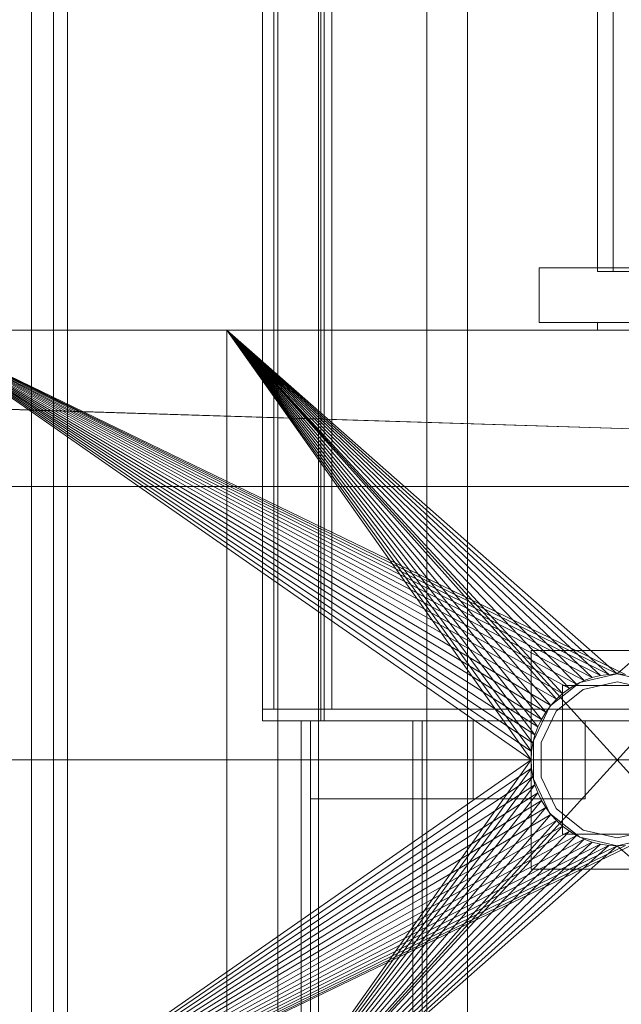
# Model space of a CAD drawing. Header units: millimetres. Extents: x -3490 to 61924, y -72580 to 6847.
# Tile 558 of 656: x 23897 to 24051, y -18383 to -18130. Entities that reach past the tile are written whole.
import ezdxf

# ---------------------------------------------------------------- set-up
doc = ezdxf.new("R2010")
doc.units = ezdxf.units.MM
doc.layers.add('superior_briquetadora', color=7, linetype='Continuous', lineweight=0)
doc.layers.add('superior_C02', color=7, linetype='Continuous', lineweight=0)

msp = doc.modelspace()

# ---------------------------------------------------------------- linework, layer by layer
at = {"layer": 'superior_briquetadora'}
for p, q in [((23900.067, -19330), (23900.067, -17660)), ((23900.067, -18490), (23900.067, -17660)), ((23900.067, -18210), (23900.067, -17790)), ((24045.067, -17805), (24045.067, -18195)), ((24049.067, -17805), (24049.067, -18195)), ((24045.067, -17816), (24045.067, -18194)), ((24030.067, -18208), (24030.067, -18194)), ((24110.067, -18194), (24030.067, -18194)), ((24047.543, -18194), (24045.067, -18194)), ((24049.067, -18195), (24045.067, -18195)), ((24045.067, -18195), (24135.067, -18195)), ((24054.48, -18194), (24047.543, -18194)), ((24139.067, -18195), (24049.067, -18195)), ((23750.067, -18210), (23900.067, -18210)), ((23750.067, -18210), (24150.067, -18210)), ((23870.067, -18210), (23950.067, -18210)), ((23870.067, -18210), (24150.067, -18210)), ((23870.067, -18210), (24350.067, -18210)), ((23870.067, -18210), (24028.067, -18320)), ((24028.173, -18317.844), (23870.067, -18210)), ((24028.49, -18315.708), (23870.067, -18210)), ((24029.015, -18313.614), (23870.067, -18210)), ((24029.742, -18311.581), (23870.067, -18210)), ((24030.665, -18309.629), (23870.067, -18210)), ((24031.775, -18307.777), (23870.067, -18210)), ((24033.061, -18306.043), (23870.067, -18210)), ((24034.511, -18304.444), (23870.067, -18210)), ((24036.111, -18302.994), (23870.067, -18210)), ((24037.845, -18301.708), (23870.067, -18210)), ((24039.697, -18300.598), (23870.067, -18210)), ((24041.648, -18299.675), (23870.067, -18210)), ((24043.681, -18298.947), (23870.067, -18210)), ((24045.775, -18298.423), (23870.067, -18210)), ((24047.911, -18298.106), (23870.067, -18210)), ((24050.067, -18298), (23870.067, -18210)), ((24052.224, -18298.106), (23870.067, -18210)), ((23870.067, -18210), (25830.067, -18210)), ((23879.479, -18210), (23950.067, -18210)), ((23880.462, -18210), (23950.067, -18210)), ((23950.067, -18210), (23886.973, -18210)), ((23929.237, -18210), (23886.973, -18210)), ((23900.067, -18430), (23900.067, -18210)), ((23900.067, -18210), (24150.067, -18210)), ((24150.067, -18210), (23929.237, -18210)), ((23954.067, -18210), (23929.237, -18210)), ((23950.067, -18430), (23950.067, -18210)), ((23950.067, -18210), (24150.067, -18210)), ((23950.067, -18210), (24028.067, -18320)), ((23950.067, -18210), (24039.697, -18300.598)), ((24037.845, -18301.708), (23950.067, -18210)), ((24036.111, -18302.994), (23950.067, -18210)), ((24034.511, -18304.444), (23950.067, -18210)), ((24033.061, -18306.043), (23950.067, -18210)), ((24031.775, -18307.777), (23950.067, -18210)), ((24030.665, -18309.629), (23950.067, -18210)), ((24029.742, -18311.581), (23950.067, -18210)), ((24029.015, -18313.614), (23950.067, -18210)), ((24028.49, -18315.708), (23950.067, -18210)), ((24028.173, -18317.844), (23950.067, -18210)), ((23950.067, -18210), (24041.648, -18299.675)), ((23950.067, -18210), (24043.681, -18298.947)), ((23950.067, -18210), (24045.775, -18298.423)), ((23950.067, -18210), (24047.911, -18298.106)), ((23950.067, -18210), (24050.067, -18298)), ((23950.067, -18430), (24150.067, -18210)), ((23950.067, -18210), (24150.067, -18430)), ((24230.067, -18210), (23954.067, -18210)), ((24243.401, -18210), (23954.067, -18210)), ((24110.067, -18208), (24030.067, -18208)), ((24045.067, -18208), (24047.543, -18208)), ((24045.067, -18208), (24045.067, -18210)), ((24045.067, -18210), (24047.543, -18210)), ((24047.543, -18208), (24054.48, -18208)), ((24047.543, -18210), (24054.48, -18210)), ((24050.067, -18298), (24150.067, -18210)), ((24072.067, -18292), (24028.067, -18292)), ((24028.067, -18292), (24028.067, -18348)), ((24050.067, -18298), (24040.522, -18300.179)), ((24043.681, -18298.947), (24045.775, -18298.423)), ((24045.775, -18298.423), (24047.911, -18298.106)), ((24047.911, -18298.106), (24050.067, -18298)), ((24059.613, -18300.179), (24050.067, -18298)), ((24050.067, -18298), (24052.224, -18298.106)), ((24040.522, -18300.179), (24032.867, -18306.283)), ((24036.067, -18301), (24036.067, -18339)), ((24064.067, -18301), (24036.067, -18301)), ((24037.845, -18301.708), (24039.697, -18300.598)), ((24039.697, -18300.598), (24041.648, -18299.675)), ((24050.067, -18300), (24041.39, -18301.981)), ((24041.648, -18299.675), (24043.681, -18298.947)), ((24058.745, -18301.981), (24050.067, -18300)), ((24041.39, -18301.981), (24034.431, -18307.53)), ((24034.511, -18304.444), (24036.111, -18302.994)), ((24036.111, -18302.994), (24037.845, -18301.708)), ((24031.775, -18307.777), (24033.061, -18306.043)), ((24033.061, -18306.043), (24034.511, -18304.444)), ((24032.867, -18306.283), (24028.619, -18315.105)), ((24034.431, -18307.53), (24030.569, -18315.55)), ((24030.665, -18309.629), (24031.775, -18307.777)), ((24029.742, -18311.581), (24030.665, -18309.629)), ((24028.49, -18315.708), (24029.015, -18313.614)), ((24029.015, -18313.614), (24029.742, -18311.581)), ((24028.173, -18317.844), (24028.49, -18315.708)), ((24028.619, -18315.105), (24028.619, -18324.895)), ((24030.569, -18315.55), (24030.569, -18324.45)), ((24028.067, -18320), (24028.173, -18317.844)), ((23750.067, -18320), (25950.067, -18320)), ((24028.067, -18320), (23870.067, -18430)), ((23950.067, -18430), (24028.067, -18320)), ((24028.067, -18320), (24028.173, -18322.156)), ((24028.173, -18322.156), (23870.067, -18430)), ((23950.067, -18430), (24028.173, -18322.156)), ((24028.173, -18322.156), (24028.49, -18324.292)), ((24028.49, -18324.292), (23870.067, -18430)), ((23950.067, -18430), (24028.49, -18324.292)), ((24028.49, -18324.292), (24029.015, -18326.386)), ((24028.619, -18324.895), (24032.867, -18333.717)), ((24030.569, -18324.45), (24034.431, -18332.47)), ((24029.015, -18326.386), (23870.067, -18430)), ((24029.742, -18328.419), (23870.067, -18430)), ((23950.067, -18430), (24029.015, -18326.386)), ((23950.067, -18430), (24029.742, -18328.419)), ((24029.015, -18326.386), (24029.742, -18328.419)), ((24029.742, -18328.419), (24030.665, -18330.371)), ((24030.665, -18330.371), (23870.067, -18430)), ((23950.067, -18430), (24030.665, -18330.371)), ((24030.665, -18330.371), (24031.775, -18332.223)), ((24031.775, -18332.223), (23870.067, -18430)), ((23950.067, -18430), (24031.775, -18332.223)), ((24031.775, -18332.223), (24033.061, -18333.957)), ((24032.867, -18333.717), (24040.522, -18339.821)), ((24034.431, -18332.47), (24041.39, -18338.019)), ((24033.061, -18333.957), (23870.067, -18430)), ((24034.511, -18335.556), (23870.067, -18430)), ((23950.067, -18430), (24033.061, -18333.957)), ((23950.067, -18430), (24034.511, -18335.556)), ((24033.061, -18333.957), (24034.511, -18335.556)), ((24034.511, -18335.556), (24036.111, -18337.006)), ((24036.111, -18337.006), (23870.067, -18430)), ((24037.845, -18338.292), (23870.067, -18430)), ((24036.111, -18337.006), (23950.067, -18430)), ((24037.845, -18338.292), (23950.067, -18430)), ((24036.111, -18337.006), (24037.845, -18338.292)), ((24037.845, -18338.292), (24039.697, -18339.402)), ((24041.39, -18338.019), (24050.067, -18340)), ((24050.067, -18340), (24058.745, -18338.019)), ((24039.697, -18339.402), (23870.067, -18430)), ((24041.648, -18340.325), (23870.067, -18430)), ((24043.681, -18341.053), (23870.067, -18430)), ((24039.697, -18339.402), (23950.067, -18430)), ((24041.648, -18340.325), (23950.067, -18430)), ((24043.681, -18341.053), (23950.067, -18430)), ((24036.067, -18339), (24064.067, -18339)), ((24039.697, -18339.402), (24041.648, -18340.325)), ((24040.522, -18339.821), (24050.067, -18342)), ((24041.648, -18340.325), (24043.681, -18341.053)), ((24043.681, -18341.053), (24045.775, -18341.577)), ((24050.067, -18342), (24059.613, -18339.821)), ((24054.359, -18341.577), (23870.067, -18430)), ((24045.775, -18341.577), (23870.067, -18430)), ((24052.224, -18341.894), (23870.067, -18430)), ((24047.911, -18341.894), (23870.067, -18430)), ((24050.067, -18342), (23870.067, -18430)), ((24045.775, -18341.577), (23950.067, -18430)), ((24047.911, -18341.894), (23950.067, -18430)), ((24050.067, -18342), (23950.067, -18430)), ((24045.775, -18341.577), (24047.911, -18341.894)), ((24047.911, -18341.894), (24050.067, -18342)), ((24050.067, -18342), (24052.224, -18341.894)), ((24050.067, -18342), (24150.067, -18430)), ((24028.067, -18348), (24072.067, -18348))]:
    msp.add_line(p, q, dxfattribs=at)
at = {"layer": 'superior_C02'}
for p, q in [((23963.136, -17550), (23963.136, -18450)), ((23973.568, -18450), (23973.568, -17550)), ((24001.318, -18450), (24001.318, -17550)), ((24011.75, -17550), (24011.75, -18450)), ((23905.662, -18425), (23905.662, -17575)), ((23909.239, -17575), (23909.239, -18425)), ((23974.144, -17690), (23974.144, -18310)), ((23975.038, -18310), (23975.038, -17690)), ((23959.241, -17693), (23959.241, -18307)), ((23962.105, -18307), (23962.105, -17693)), ((23974.144, -18307), (23974.144, -17693)), ((23977.008, -17693), (23977.008, -18307)), ((24524.933, -18250), (23830.921, -18228.298)), ((23832.7, -18228.298), (24526.711, -18250)), ((24634.01, -18250), (15575.415, -18250)), ((15576.913, -18250), (24635.508, -18250)), ((24379.243, -18307), (23959.241, -18307)), ((23959.241, -18307), (23959.241, -18310)), ((23974.144, -18307), (23959.241, -18307)), ((23959.241, -18307), (23962.105, -18307)), ((23977.008, -18307), (23962.105, -18307)), ((23974.144, -18310), (23974.144, -18307)), ((23974.144, -18307), (24394.146, -18307)), ((23977.008, -18307), (23974.144, -18307)), ((23959.241, -18310), (24379.243, -18310)), ((23959.241, -18310), (23974.144, -18310)), ((23997.745, -18310), (23969.109, -18310)), ((23969.109, -18310), (23969.109, -18450)), ((23971.493, -18310), (23969.109, -18310)), ((24000.129, -18310), (23971.493, -18310)), ((23971.493, -18310), (23971.493, -18330)), ((24013.22, -18310), (23971.493, -18310)), ((23971.493, -18450), (23971.493, -18310)), ((23974.144, -18310), (24394.146, -18310)), ((23974.144, -18310), (23975.038, -18310)), ((24395.04, -18310), (23975.038, -18310)), ((23997.745, -18450), (23997.745, -18310)), ((24000.129, -18310), (23997.745, -18310)), ((24000.129, -18330), (24000.129, -18310)), ((24041.857, -18310), (24000.129, -18310)), ((24000.129, -18310), (24000.129, -18450)), ((24013.22, -18330), (24013.22, -18310)), ((24013.22, -18310), (24041.857, -18310)), ((24041.857, -18310), (24041.857, -18330)), ((23971.493, -18330), (24000.129, -18330)), ((23971.493, -18330), (24013.22, -18330)), ((24041.857, -18330), (24000.129, -18330)), ((24041.857, -18330), (24013.22, -18330))]:
    msp.add_line(p, q, dxfattribs=at)

doc.saveas('drawing.dxf')
